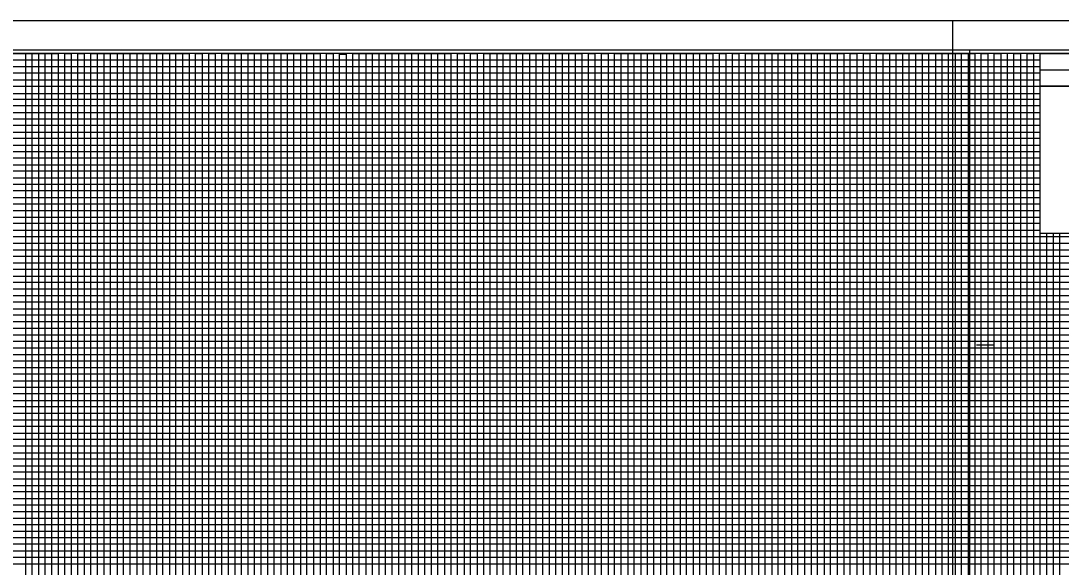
# Model space of a CAD drawing. Extents: x 2345490 to 2436403, y 465165 to 573888.
# Drawn here: x 2411367 to 2412161, y 549897 to 550314 of the extents above; entities that cross this region are included whole.
import ezdxf

# ---------------------------------------------------------------- set-up
doc = ezdxf.new("R2010")
doc.units = 0
for name, color, linetype in [('Old_Level_18', 7, 'Continuous'), ('Old_Level_40', 7, 'Continuous'), ('Old_Level_41', 7, 'Continuous'), ('Old_Level_42', 7, 'Continuous'), ('Old_Level_43', 7, 'Continuous'), ('Old_Level_50', 7, 'Continuous'), ('Old_Level_51', 7, 'Continuous')]:
    doc.layers.add(name, color=color, linetype=linetype)

msp = doc.modelspace()

# ---------------------------------------------------------------- linework, layer by layer
at = {"layer": 'Old_Level_18'}
msp.add_lwpolyline([(2412345.325, 550289.1715), (2410845.325, 550289.1715), (2410845.325, 549239.1715), (2412345.325, 549239.1715)], close=True, dxfattribs=at)
at = {"layer": 'Old_Level_40'}
msp.add_line((2412145.275, 550276.6215), (2412345.325, 550276.6215), dxfattribs=at)
for points in [[(2412145.275, 550289.1715), (2412345.325, 550289.1715), (2412345.325, 550264.1215), (2412145.275, 550264.1215)], [(2412145.275, 550264.1215), (2412245.325, 550264.1215), (2412245.325, 550151.6215), (2412145.275, 550151.6215)]]:
    msp.add_lwpolyline(points, close=True, dxfattribs=at)
at = {"layer": 'Old_Level_41'}
msp.add_line((2412096.825, 550066.6715), (2412109.325, 550066.6715), dxfattribs=at)
for points in [[(2411320.325, 550289.1715), (2411370.325, 550289.1715), (2411370.325, 549264.1715)], [(2411345.325, 550289.1715), (2411395.325, 550289.1715), (2411395.325, 549264.1715)], [(2411420.325, 549264.1715), (2411420.325, 550289.1715), (2411470.325, 550289.1715), (2411470.325, 549264.1715)], [(2411445.325, 549264.1715), (2411445.325, 550289.1715), (2411495.325, 550289.1715), (2411495.325, 549264.1715)], [(2411520.325, 549264.1715), (2411520.325, 550289.1715), (2411570.325, 550289.1715), (2411570.325, 549264.1715)], [(2411545.325, 549264.1715), (2411545.325, 550289.1715), (2411595.325, 550289.1715), (2411595.325, 549264.1715)], [(2411620.325, 549264.1715), (2411620.325, 550289.1715), (2411670.325, 550289.1715), (2411670.325, 549264.1715)], [(2411645.325, 549264.1715), (2411645.325, 550289.1715), (2411695.325, 550289.1715), (2411695.325, 549264.1715)], [(2411720.325, 549264.1715), (2411720.325, 550289.1715), (2411770.325, 550289.1715), (2411770.325, 549264.1715)], [(2411745.325, 549264.1715), (2411745.325, 550289.1715), (2411795.325, 550289.1715), (2411795.325, 549264.1715)], [(2411820.325, 549264.1715), (2411820.325, 550289.1715), (2411870.325, 550289.1715), (2411870.325, 549264.1715)], [(2411845.325, 549264.1715), (2411845.325, 550289.1715), (2411895.325, 550289.1715), (2411895.325, 549264.1715)], [(2411920.325, 549264.1715), (2411920.325, 550289.1715), (2411970.325, 550289.1715), (2411970.325, 549264.1715)], [(2411945.325, 549264.1715), (2411945.325, 550289.1715), (2411995.325, 550289.1715), (2411995.325, 549264.1715)], [(2412020.325, 549264.1715), (2412020.325, 550289.1715), (2412070.325, 550289.1715), (2412070.325, 549264.1715)], [(2412045.325, 549264.1715), (2412045.325, 550289.1715), (2412095.325, 550289.1715), (2412095.325, 549264.1715)], [(2412120.325, 549264.1715), (2412120.325, 550289.1715)], [(2412145.325, 549264.1715), (2412145.325, 550289.1715), (2412171.625, 550289.1715)], [(2410845.325, 550239.1715), (2412145.275, 550239.1715)], [(2412145.275, 550189.1715), (2410845.325, 550189.1715), (2410845.325, 550139.1215), (2412345.325, 550139.1215)], [(2412345.325, 550114.1715), (2410845.325, 550114.1715), (2410845.325, 550164.1715), (2412145.275, 550164.1715)], [(2412345.325, 550089.1715), (2410845.325, 550089.1715), (2410845.325, 550039.1715), (2412345.325, 550039.1715)], [(2412345.325, 550014.1715), (2410845.325, 550014.1715), (2410845.325, 550064.1715), (2412345.325, 550064.1715)], [(2412345.325, 549989.1715), (2410845.325, 549989.1715), (2410845.325, 549939.1715), (2412345.325, 549939.1715)]]:
    msp.add_lwpolyline(points, dxfattribs=at)
at = {"layer": 'Old_Level_42'}
for points in [[(2412145.275, 550214.1715), (2410845.425, 550214.1715), (2410845.425, 550264.1215), (2412145.275, 550264.1215)], [(2412345.325, 549914.1715), (2410845.325, 549914.1715), (2410845.325, 549964.1715), (2412345.325, 549964.1715)]]:
    msp.add_lwpolyline(points, dxfattribs=at)
at = {"layer": 'Old_Level_43'}
for p, q in [((2412295.325, 550109.1715), (2410895.325, 550109.1715)), ((2410895.325, 550104.1715), (2412295.325, 550104.1715)), ((2412295.325, 550084.1715), (2410895.325, 550084.1715))]:
    msp.add_line(p, q, dxfattribs=at)
for points in [[(2412145.275, 550284.1715), (2410895.325, 550284.1715), (2410895.325, 550279.1715), (2412145.275, 550279.1715)], [(2411365.325, 550289.1715), (2411375.325, 550289.1715), (2411375.325, 549264.1715)], [(2411380.325, 550289.1715), (2411380.325, 549264.1715), (2411385.325, 549264.1715), (2411385.325, 550289.1715), (2411390.325, 550289.1715), (2411390.325, 549264.1715), (2411400.325, 549264.1715), (2411400.325, 550289.1715), (2411405.325, 550289.1715), (2411405.325, 549264.1715), (2411410.325, 549264.1715), (2411410.325, 550289.1715), (2411415.325, 550289.1715), (2411415.325, 549264.1715)], [(2411425.325, 549264.1715), (2411425.325, 550289.1715), (2411430.325, 550289.1715), (2411430.325, 549264.1715)], [(2411435.325, 549264.1715), (2411435.325, 550289.1715), (2411440.325, 550289.1715), (2411440.325, 549264.1715)], [(2411450.325, 549264.1715), (2411450.325, 550289.1715), (2411455.325, 550289.1715), (2411455.325, 549264.1715)], [(2411460.325, 549264.1715), (2411460.325, 550289.1715), (2411465.325, 550289.1715), (2411465.325, 549264.1715)], [(2411475.325, 549264.1715), (2411475.325, 550289.1715), (2411480.325, 550289.1715), (2411480.325, 549264.1715)], [(2411485.325, 549264.1715), (2411485.325, 550289.1715), (2411490.325, 550289.1715), (2411490.325, 549264.1715)], [(2411500.325, 549264.1715), (2411500.325, 550289.1715), (2411505.325, 550289.1715), (2411505.325, 549264.1715)], [(2411510.325, 549264.1715), (2411510.325, 550289.1715), (2411515.325, 550289.1715), (2411515.325, 549264.1715)], [(2411525.325, 549264.1715), (2411525.325, 550289.1715), (2411530.325, 550289.1715), (2411530.325, 549264.1715)], [(2411535.325, 549264.1715), (2411535.325, 550289.1715), (2411540.325, 550289.1715), (2411540.325, 549264.1715)], [(2411550.325, 549264.1715), (2411550.325, 550289.1715), (2411555.325, 550289.1715), (2411555.325, 549264.1715)], [(2411560.325, 549264.1715), (2411560.325, 550289.1715), (2411565.325, 550289.1715), (2411565.325, 549264.1715)], [(2411575.325, 549264.1715), (2411575.325, 550289.1715), (2411580.325, 550289.1715), (2411580.325, 549264.1715)], [(2411585.325, 549264.1715), (2411585.325, 550289.1715), (2411590.325, 550289.1715), (2411590.325, 549264.1715)], [(2411600.325, 549264.1715), (2411600.325, 550289.1715), (2411605.325, 550289.1715), (2411605.325, 549264.1715)], [(2411610.325, 549264.1715), (2411610.325, 550288.5715), (2411615.325, 550288.5715), (2411615.325, 549264.1715)], [(2411625.325, 549264.1715), (2411625.325, 550289.1715), (2411630.325, 550289.1715), (2411630.325, 549264.1715)], [(2411635.325, 549264.1715), (2411635.325, 550289.1715), (2411640.325, 550289.1715), (2411640.325, 549264.1715)], [(2411650.325, 549264.1715), (2411650.325, 550289.1715), (2411655.325, 550289.1715), (2411655.325, 549264.1715)], [(2411660.325, 549264.1715), (2411660.325, 550289.1715), (2411665.325, 550289.1715), (2411665.325, 549264.1715)], [(2411675.325, 549264.1715), (2411675.325, 550289.1715), (2411680.325, 550289.1715), (2411680.325, 549264.1715)], [(2411685.325, 549264.1715), (2411685.325, 550289.1715), (2411690.325, 550289.1715), (2411690.325, 549264.1715)], [(2411700.325, 549264.1715), (2411700.325, 550289.1715), (2411705.325, 550289.1715), (2411705.325, 549264.1715)], [(2411710.325, 549264.1715), (2411710.325, 550289.1715), (2411715.325, 550289.1715), (2411715.325, 549264.1715)], [(2411725.325, 549264.1715), (2411725.325, 550289.1715), (2411730.325, 550289.1715), (2411730.325, 549264.1715)], [(2411735.325, 549264.1715), (2411735.325, 550289.1715), (2411740.325, 550289.1715), (2411740.325, 549264.1715)], [(2411750.325, 549264.1715), (2411750.325, 550289.1715), (2411755.325, 550289.1715), (2411755.325, 549264.1715)], [(2411760.325, 549264.1715), (2411760.325, 550289.1715), (2411765.325, 550289.1715), (2411765.325, 549264.1715)], [(2411775.325, 549264.1715), (2411775.325, 550289.1715), (2411780.325, 550289.1715), (2411780.325, 549264.1715)], [(2411785.325, 549264.1715), (2411785.325, 550289.1715), (2411790.325, 550289.1715), (2411790.325, 549264.1715)], [(2411800.325, 549264.1715), (2411800.325, 550289.1715), (2411805.325, 550289.1715), (2411805.325, 549264.1715)], [(2411810.325, 549264.1715), (2411810.325, 550289.1715), (2411815.325, 550289.1715), (2411815.325, 549264.1715)], [(2411825.325, 549264.1715), (2411825.325, 550289.1715), (2411830.325, 550289.1715), (2411830.325, 549264.1715)], [(2411835.325, 549264.1715), (2411835.325, 550289.1715), (2411840.325, 550289.1715), (2411840.325, 549264.1715)], [(2411850.325, 549264.1715), (2411850.325, 550289.1715), (2411855.325, 550289.1715), (2411855.325, 549264.1715)], [(2411860.325, 549264.1715), (2411860.325, 550289.1715), (2411865.325, 550289.1715), (2411865.325, 549264.1715)], [(2411875.325, 549264.1715), (2411875.325, 550289.1715), (2411880.325, 550289.1715), (2411880.325, 549264.1715)], [(2411885.325, 549264.1715), (2411885.325, 550289.1715), (2411890.325, 550289.1715), (2411890.325, 549264.1715)], [(2411900.325, 549264.1715), (2411900.325, 550289.1715), (2411905.325, 550289.1715), (2411905.325, 549264.1715)], [(2411910.325, 549264.1715), (2411910.325, 550289.1715), (2411915.325, 550289.1715), (2411915.325, 549264.1715)], [(2411925.325, 549264.1715), (2411925.325, 550289.1715), (2411930.325, 550289.1715), (2411930.325, 549264.1715)], [(2411935.325, 549264.1715), (2411935.325, 550289.1715), (2411940.325, 550289.1715), (2411940.325, 549264.1715)], [(2411950.325, 549264.1715), (2411950.325, 550289.1715), (2411955.325, 550289.1715), (2411955.325, 549264.1715)], [(2411960.325, 549264.1715), (2411960.325, 550289.1715), (2411965.325, 550289.1715), (2411965.325, 549264.1715)], [(2411975.325, 549264.1715), (2411975.325, 550289.1715), (2411980.325, 550289.1715), (2411980.325, 549264.1715)], [(2411985.325, 549264.1715), (2411985.325, 550289.1715), (2411990.325, 550289.1715), (2411990.325, 549264.1715)], [(2412000.325, 549264.1715), (2412000.325, 550289.1715), (2412005.325, 550289.1715), (2412005.325, 549264.1715)], [(2412010.325, 549264.1715), (2412010.325, 550289.1715), (2412015.325, 550289.1715), (2412015.325, 549264.1715)], [(2412025.325, 549264.1715), (2412025.325, 550289.1715), (2412030.325, 550289.1715), (2412030.325, 549264.1715)], [(2412035.325, 549264.1715), (2412035.325, 550289.1715), (2412040.325, 550289.1715), (2412040.325, 549264.1715)], [(2412050.325, 549264.1715), (2412050.325, 550289.1715), (2412055.325, 550289.1715), (2412055.325, 549264.1715)], [(2412060.325, 549264.1715), (2412060.325, 550289.1715), (2412065.325, 550289.1715), (2412065.325, 549264.1715)], [(2412075.325, 549264.1715), (2412075.325, 550289.1715), (2412080.325, 550289.1715), (2412080.325, 549264.1715)], [(2412085.325, 549264.1715), (2412085.325, 550289.1715), (2412090.325, 550289.1715), (2412090.325, 549264.1715)], [(2412100.325, 549264.1715), (2412100.325, 550289.1715), (2412105.325, 550289.1715), (2412105.325, 549264.1715)], [(2412110.325, 549264.1715), (2412110.325, 550289.1715), (2412115.325, 550289.1715), (2412115.325, 549264.1715)], [(2412125.325, 549264.1715), (2412125.325, 550289.1715), (2412130.325, 550289.1715), (2412130.325, 549264.1715)], [(2412135.325, 549264.1715), (2412135.325, 550289.1715), (2412140.325, 550289.1715), (2412140.325, 549264.1715)], [(2412145.275, 550274.1715), (2410895.325, 550274.1715), (2410895.325, 550269.1715), (2412145.275, 550269.1715)], [(2412145.275, 550258.4215), (2410896.325, 550258.4215), (2410896.325, 550254.1715), (2412145.275, 550254.1715)], [(2412145.275, 550249.1715), (2410895.325, 550249.1715), (2410895.325, 550244.1715), (2412145.275, 550244.1715)], [(2412145.275, 550234.1715), (2410895.325, 550234.1715), (2410895.325, 550229.1715), (2412145.275, 550229.1715)], [(2412145.275, 550224.1715), (2410895.325, 550224.1715), (2410895.325, 550219.1715), (2412145.275, 550219.1715)], [(2412145.275, 550209.1715), (2410895.325, 550209.1715), (2410895.325, 550204.1715), (2412145.275, 550204.1715)], [(2412145.275, 550199.1715), (2410895.325, 550199.1715), (2410895.325, 550194.1715), (2412145.275, 550194.1715)], [(2412145.275, 550184.1715), (2410895.325, 550184.1715), (2410895.325, 550179.1715), (2412145.275, 550179.1715)], [(2412145.275, 550174.1715), (2410895.325, 550174.1715), (2410895.325, 550169.1715), (2412145.275, 550169.1715)], [(2412145.275, 550159.1715), (2410895.325, 550159.1715), (2410895.325, 550154.1715), (2412145.275, 550154.1715)], [(2412295.325, 550149.1715), (2410895.325, 550149.1715), (2410895.325, 550149.1715), (2410895.325, 550129.1715), (2412295.325, 550129.1715)], [(2412150.325, 549264.1715), (2412150.325, 550151.6215)], [(2412155.325, 550151.6215), (2412155.325, 549264.1715), (2412160.325, 549264.1715), (2412160.325, 550151.6215)], [(2410895.325, 550144.1715), (2412295.325, 550144.1715)], [(2412295.325, 550134.1715), (2410895.325, 550134.1715)], [(2412295.325, 550124.1715), (2410895.325, 550124.1715), (2410895.325, 550119.1715), (2412295.325, 550119.1715)], [(2412295.325, 550099.1715), (2410895.325, 550099.1715), (2410895.325, 550094.1715), (2412295.325, 550094.1715)], [(2412295.325, 550079.1715), (2410895.325, 550079.1715), (2410895.325, 550074.1715), (2412295.325, 550074.1715)], [(2412295.325, 550069.1715), (2410895.325, 550069.1715)], [(2410895.325, 550059.1715), (2412295.325, 550059.1715)], [(2412295.325, 550054.1715), (2410895.325, 550054.1715), (2410895.325, 550049.1715), (2412295.325, 550049.1715)], [(2412295.325, 550044.1715), (2410895.325, 550044.1715), (2410895.325, 550034.1715), (2412295.325, 550034.1715)], [(2412295.325, 550029.1715), (2410895.325, 550029.1715), (2410895.325, 550024.1715), (2412295.325, 550024.1715)], [(2412295.325, 550019.1715), (2410895.325, 550019.1715), (2410895.325, 550009.1715), (2412295.325, 550009.1715)], [(2412295.325, 550004.1715), (2410895.325, 550004.1715), (2410895.325, 549999.1715), (2412295.325, 549999.1715)], [(2412295.325, 549994.1715), (2410895.325, 549994.1715), (2410895.325, 549984.1715), (2412295.325, 549984.1715)], [(2412295.325, 549979.1715), (2410895.325, 549979.1715), (2410895.325, 549974.1715), (2412295.325, 549974.1715)], [(2412295.325, 549969.1715), (2410895.325, 549969.1715), (2410895.325, 549959.1715), (2412295.325, 549959.1715)], [(2412295.325, 549954.1715), (2410895.325, 549954.1715), (2410895.325, 549949.1715), (2412295.325, 549949.1715)], [(2412295.325, 549944.1715), (2410895.325, 549944.1715), (2410895.325, 549934.1715), (2412295.325, 549934.1715)], [(2412295.325, 549929.1715), (2410895.325, 549929.1715), (2410895.325, 549924.1715), (2412295.325, 549924.1715)], [(2412295.325, 549919.1715), (2410895.325, 549919.1715), (2410895.325, 549909.1715), (2412295.325, 549909.1715)], [(2412295.325, 549904.1715), (2410895.325, 549904.1715), (2410895.325, 549899.1715), (2412295.325, 549899.1715)]]:
    msp.add_lwpolyline(points, dxfattribs=at)
at = {"layer": 'Old_Level_50'}
for points in [[(2412357.825, 550291.7215), (2410691.325, 550291.7215), (2410691.325, 549236.6215), (2412357.825, 549236.6215)], [(2413757.825, 550291.7215), (2412091.325, 550291.7215), (2412091.325, 549236.6215), (2413757.825, 549236.6215)]]:
    msp.add_lwpolyline(points, close=True, dxfattribs=at)
at = {"layer": 'Old_Level_51'}
for points in [[(2412362.325, 550314.1715), (2410678.325, 550314.1715), (2410678.325, 549214.1715), (2412362.325, 549214.1715)], [(2413762.325, 550314.1715), (2412078.325, 550314.1715), (2412078.325, 549214.1715), (2413762.325, 549214.1715)]]:
    msp.add_lwpolyline(points, close=True, dxfattribs=at)

doc.saveas('drawing.dxf')
